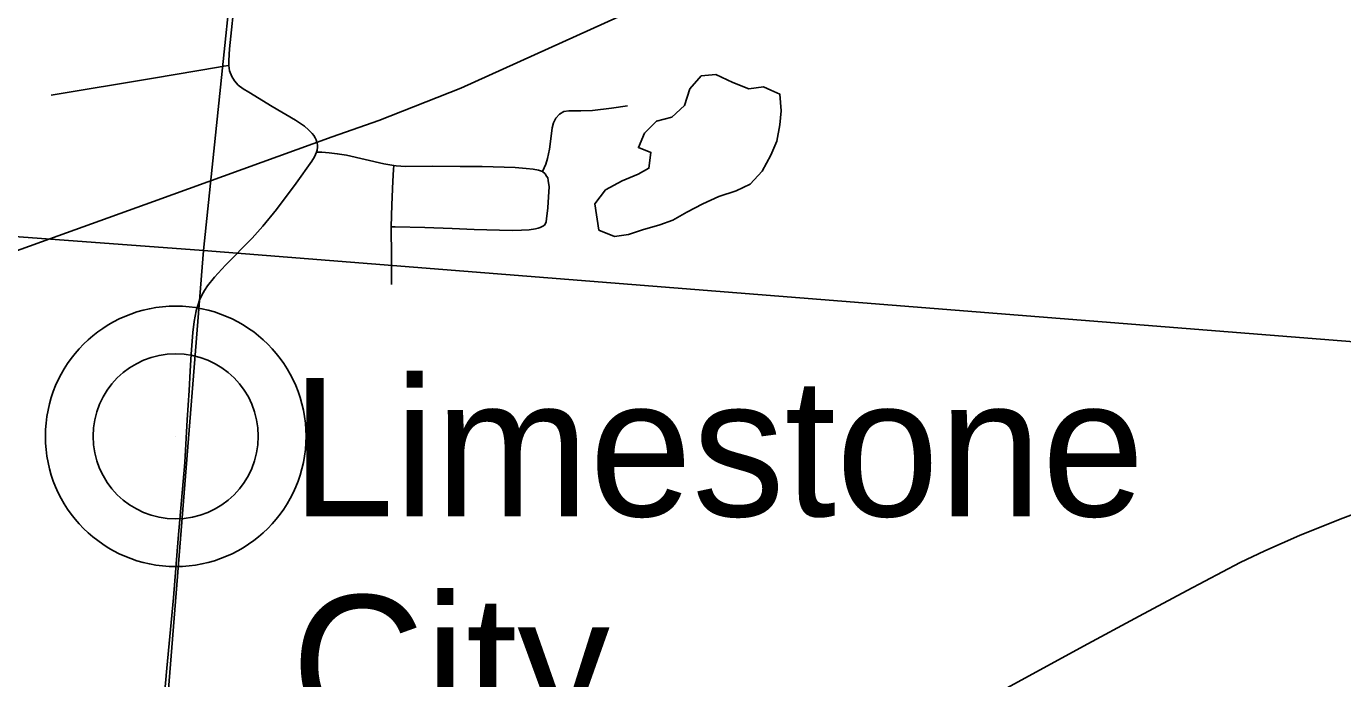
# Model space of a CAD drawing. Extents: x 0 to 34, y 0 to 22.
# Drawn here: x 5.785 to 6.536, y 18.555 to 18.928 of the extents above; entities that cross this region are included whole.
import ezdxf

# ---------------------------------------------------------------- set-up
doc = ezdxf.new("R2010")
doc.units = 0
for name, color, linetype in [('GM_X_Corporation', 7, 'Continuous'), ('GM_X_County_Road', 7, 'Continuous'), ('GM_X_Minor_Lake', 7, 'Continuous'), ('GM_X_Rail_Line', 7, 'Continuous'), ('GM_X_Rail_Line_Text', 7, 'Continuous'), ('GM_X_Township_Road', 7, 'Continuous'), ('GM_X_Unincorporated', 7, 'Continuous'), ('GM_X_Unincorporated_Location', 7, 'Continuous'), ('GM_X_Unincorporated_Text', 7, 'Continuous')]:
    doc.layers.add(name, color=color, linetype=linetype)

msp = doc.modelspace()

# ---------------------------------------------------------------- linework, layer by layer
at = {"layer": 'GM_X_Corporation'}
for points in [[(4.9476, 19.91357), (5.99165, 19.81795), (5.88574, 18.80005), (4.86332, 18.87576)], [(5.99165, 19.81795), (6.98964, 19.72208), (6.90013, 18.71944), (5.88574, 18.80005)], [(4.86332, 18.87576), (5.88574, 18.80005), (5.80481, 17.78301), (4.77797, 17.86599)], [(5.88574, 18.80005), (6.90013, 18.71944), (6.80662, 17.70248), (5.80481, 17.78301)]]:
    msp.add_lwpolyline(points, close=True, dxfattribs=at)
at = {"layer": 'GM_X_County_Road'}
msp.add_lwpolyline([(6.27172, 18.51033), (6.30253, 18.52722), (6.3488, 18.55239), (6.38831, 18.57389), (6.42008, 18.59102), (6.44742, 18.60583), (6.47774, 18.62166), (6.49174, 18.62846), (6.51169, 18.63723), (6.53475, 18.64658), (6.57554, 18.66176), (6.58365, 18.66474)], dxfattribs=at)
at = {"layer": 'GM_X_Minor_Lake'}
for points in [[(6.2097, 18.89167), (6.20552, 18.89355), (6.19719, 18.89247), (6.18814, 18.89595), (6.17834, 18.90057), (6.17001, 18.89987), (6.16352, 18.89234), (6.16043, 18.88288), (6.15319, 18.87611), (6.14447, 18.8739), (6.13761, 18.86712), (6.13414, 18.8588), (6.14131, 18.8561), (6.14011, 18.84701), (6.13403, 18.84364), (6.12492, 18.83991), (6.11543, 18.83467), (6.10931, 18.82676), (6.11147, 18.81157)], [(6.11147, 18.81157), (6.12052, 18.80809), (6.12847, 18.80917), (6.13644, 18.81177), (6.1463, 18.81473), (6.15388, 18.81733), (6.16186, 18.82182), (6.17097, 18.82668), (6.18009, 18.83079), (6.18994, 18.83413), (6.19792, 18.83786), (6.20478, 18.84539), (6.20977, 18.85446), (6.21323, 18.8624), (6.21482, 18.87186), (6.21563, 18.87982), (6.21495, 18.88931), (6.2097, 18.89167)]]:
    msp.add_lwpolyline(points, dxfattribs=at)
at = {"layer": 'GM_X_Rail_Line'}
msp.add_lwpolyline([(5.48173, 18.55488), (5.51376, 18.58918), (5.55456, 18.64359), (5.57438, 18.66902), (5.5932, 18.6909), (5.62159, 18.7182), (5.6481, 18.739), (5.66801, 18.75191), (5.68526, 18.76157), (5.717, 18.77626), (5.76717, 18.79557), (5.85735, 18.8281), (5.95937, 18.86496), (5.98588, 18.87433), (6.0327, 18.89276), (6.2729, 19.00177), (6.3823, 19.05105), (6.67911, 19.18588)], dxfattribs=at)
at = {"layer": 'GM_X_Township_Road'}
for points in [[(5.9003, 18.9057), (5.9003, 18.90858), (5.90075, 18.9153), (5.90391, 18.94622), (5.90609, 18.96467), (5.90821, 18.98628), (5.91518, 19.05107), (5.91567, 19.055)], [(5.9003, 18.9057), (5.89747, 18.90539), (5.89436, 18.90484), (5.88203, 18.90274), (5.85737, 18.89853), (5.7988, 18.88872)], [(5.9504, 18.85626), (5.95068, 18.85741), (5.95086, 18.85903), (5.95086, 18.86036), (5.95057, 18.86187), (5.95022, 18.86318), (5.94952, 18.86448), (5.94881, 18.86567), (5.94784, 18.86686), (5.94575, 18.86903), (5.94344, 18.871), (5.93842, 18.87446), (5.92503, 18.88233), (5.91178, 18.89051), (5.90846, 18.89241), (5.90569, 18.89449), (5.90348, 18.89697), (5.90196, 18.89946), (5.90072, 18.90264), (5.9003, 18.9057)], [(6.07937, 18.84514), (6.08128, 18.84941), (6.08223, 18.85253), (6.0833, 18.85793), (6.08411, 18.86377), (6.08493, 18.87001), (6.08567, 18.87295), (6.08706, 18.87564), (6.08902, 18.87792), (6.09158, 18.87935), (6.09452, 18.87983), (6.1013, 18.87987), (6.10802, 18.88003), (6.11883, 18.88135), (6.12789, 18.88263)], [(5.8624, 18.53355), (5.86482, 18.5614), (5.86863, 18.60151), (5.87137, 18.63553), (5.87527, 18.67881), (5.87654, 18.70324), (5.87764, 18.7201), (5.87819, 18.73115), (5.87878, 18.74077), (5.8797, 18.75318), (5.88045, 18.75938), (5.88168, 18.76554), (5.88253, 18.76858), (5.88363, 18.77155), (5.8849, 18.77443), (5.88641, 18.77721), (5.88814, 18.77986), (5.89204, 18.78477), (5.89842, 18.79161), (5.91356, 18.80703), (5.91975, 18.81388), (5.92754, 18.82347), (5.93865, 18.8384), (5.9477, 18.85098), (5.94925, 18.85355), (5.9504, 18.85626)], [(5.9504, 18.85626), (5.95346, 18.85612), (5.95759, 18.85588), (5.96221, 18.85534), (5.96753, 18.85442), (5.98889, 18.84953), (5.99456, 18.8486)], [(5.993, 18.81361), (5.99331, 18.82611), (5.99394, 18.83955), (5.9944, 18.84628), (5.99456, 18.8486)], [(5.99456, 18.8486), (5.99575, 18.84846), (6.00112, 18.84803), (6.01675, 18.84815), (6.03237, 18.84809), (6.04488, 18.84804), (6.05754, 18.84768), (6.06379, 18.84737), (6.06999, 18.8469), (6.07415, 18.84646), (6.07715, 18.84597), (6.07937, 18.84514)], [(6.0795, 18.81382), (6.08044, 18.81454), (6.08109, 18.81541), (6.08142, 18.81639), (6.08166, 18.81807), (6.08247, 18.82433), (6.0829, 18.83062), (6.08317, 18.83643), (6.08271, 18.84002), (6.08237, 18.84144), (6.08177, 18.84252), (6.08092, 18.8438), (6.07937, 18.84514)], [(5.993, 18.81361), (5.99519, 18.81361), (6.0122, 18.81306), (6.02788, 18.81252), (6.04043, 18.81198), (6.05489, 18.81158), (6.06254, 18.81142), (6.06739, 18.81158), (6.07176, 18.81191), (6.07534, 18.81241), (6.07683, 18.81274), (6.07809, 18.81318), (6.0795, 18.81382)], [(5.99322, 18.78064), (5.99315, 18.78704), (5.99315, 18.79626), (5.993, 18.81361)]]:
    msp.add_lwpolyline(points, dxfattribs=at)
at = {"layer": 'GM_X_Unincorporated'}
for radius in [0.0744, 0.04716]:
    msp.add_circle((5.86997, 18.69384), radius, dxfattribs=at)
at = {"layer": 'GM_X_Unincorporated_Location'}
msp.add_line((5.86997, 18.69384), (5.86997, 18.69384), dxfattribs=at)

# ---------------------------------------------------------------- texts
at = {"layer": 'GM_X_Rail_Line_Text'}
msp.add_text('Indiana & Ohio Central', height=0.0566288, rotation=37.6342, dxfattribs=at).set_placement((5.23611, 18.87179))
at = {"layer": 'GM_X_Unincorporated_Text'}
for s, p in [('Limestone', (5.93596, 18.64816)), ('City', (5.93596, 18.52399))]:
    msp.add_text(s, height=0.078977, rotation=0.00001, dxfattribs=at).set_placement(p)

doc.saveas('drawing.dxf')
